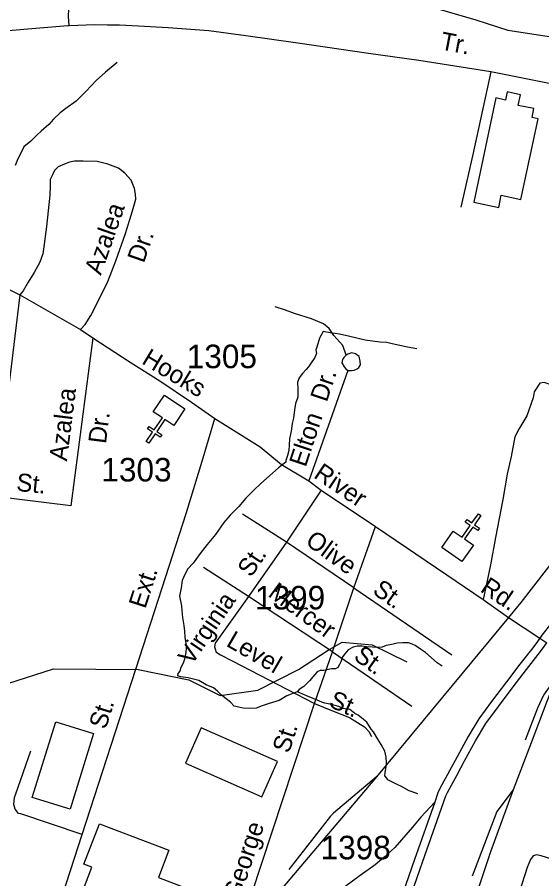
# Model space of a CAD drawing. Extents: x 2260773 to 2342389, y 552869 to 618546.
# Drawn here: x 2298862 to 2301642, y 603002 to 607573 of the extents above; entities that cross this region are included whole.
import ezdxf

# ---------------------------------------------------------------- set-up
doc = ezdxf.new("R2010")
doc.units = 0
for name, color, linetype in [('Exist Boundary Political City Limit New', 7, 'Continuous'), ('Exist Cultural Church CELL', 7, 'Continuous'), ('Exist Cultural Warehouse Building Footprint', 7, 'Continuous'), ('Exist Hydrographic Misc Water Feature', 7, 'Continuous'), ('Exist Railroad Mainline', 7, 'Continuous'), ('Exist Railroad Siding', 7, 'Continuous'), ('Exist Road Non-System Type 51', 7, 'Continuous'), ('Exist Road Non-System Type 51 Label', 7, 'Continuous'), ('Exist Road Primary Interstate Ramp 1 Lane Attributed', 7, 'Continuous'), ('Exist Road Primary US Divided Attributed', 7, 'Continuous'), ('Exist Road Secondary Type 51 Attributed', 7, 'Continuous'), ('Exist Road Secondary Type 51 Label', 7, 'Continuous'), ('Exist Road Secondary Type 51 Number Label', 7, 'Continuous'), ('Map Preparation Boundary City Limit Buffer Line', 7, 'Continuous')]:
    doc.layers.add(name, color=color, linetype=linetype)

msp = doc.modelspace()

# ---------------------------------------------------------------- linework, layer by layer
at = {"layer": 'Exist Boundary Political City Limit New'}
msp.add_lwpolyline([(2300945.8, 607659.8), (2301291.8, 607559.1), (2301462, 607504.1), (2301762.2, 607459.1)], dxfattribs=at)
at = {"layer": 'Exist Cultural Church CELL'}
for points in [[(2299691.9, 605407), (2299644.7, 605438.8), (2299602.1, 605375.6), (2299628.6, 605357.7), (2299619.7, 605344.5), (2299593.2, 605362.4), (2299559.6, 605312.5), (2299546.3, 605321.5), (2299579.9, 605371.3), (2299553.4, 605389.2), (2299562.3, 605402.5), (2299588.8, 605384.6), (2299631.4, 605447.7), (2299583.6, 605480), (2299643.1, 605568.3), (2299751.4, 605495.3)], [(2301172.8, 604846.8), (2301219.6, 604814.3), (2301263.1, 604876.8), (2301236.8, 604895.1), (2301246, 604908.2), (2301272.2, 604889.9), (2301306.6, 604939.3), (2301319.8, 604930.1), (2301285.4, 604880.7), (2301311.6, 604862.5), (2301302.5, 604849.3), (2301276.2, 604867.6), (2301232.7, 604805.2), (2301280, 604772.1), (2301219.1, 604684.8), (2301111.9, 604759.4)]]:
    msp.add_lwpolyline(points, close=True, dxfattribs=at)
at = {"layer": 'Exist Cultural Warehouse Building Footprint'}
for p, q in [((2301459.5, 607176.4), (2301450.6, 607133.9)), ((2301528.9, 607161.7), (2301459.5, 607176.4)), ((2301398.5, 607144.9), (2301281.6, 606592)), ((2301450.6, 607133.9), (2301398.5, 607144.9)), ((2301517.1, 607105.5), (2301528.9, 607161.7)), ((2301600.2, 607088), (2301517.1, 607105.5)), ((2301590.3, 607041.1), (2301600.2, 607088)), ((2301531.7, 606606.8), (2301622.1, 607034.4)), ((2301622.1, 607034.4), (2301590.3, 607041.1)), ((2301413.9, 606564), (2301427.6, 606628.8)), ((2301427.6, 606628.8), (2301531.7, 606606.8)), ((2301281.6, 606592), (2301413.9, 606564)), ((2298942.4, 603432.9), (2299067, 603834.4)), ((2299067, 603834.4), (2299267, 603772.4)), ((2299836.7, 603803.5), (2299753.9, 603616.4)), ((2300241.8, 603624.2), (2299836.7, 603803.5)), ((2299267, 603772.4), (2299142.4, 603370.8)), ((2299753.9, 603616.4), (2300159, 603437.1)), ((2300159, 603437.1), (2300241.8, 603624.2)), ((2299142.4, 603370.8), (2298942.4, 603432.9)), ((2299216.1, 603079.4), (2299297.7, 603294)), ((2299297.7, 603294), (2299666.1, 603153.9)), ((2299666.1, 603153.9), (2299611, 603009)), ((2299127, 602718.2), (2299258.2, 603063.3)), ((2299258.2, 603063.3), (2299216.1, 603079.4)), ((2299611, 603009), (2299883.1, 602905.5))]:
    msp.add_line(p, q, dxfattribs=at)
at = {"layer": 'Exist Hydrographic Misc Water Feature'}
for points in [[(2299392.8, 607332.4), (2299331, 607281.6), (2299280, 607237.4), (2299228.5, 607180.7), (2299175, 607128.3), (2299119.4, 607089.7), (2299089.9, 607065.4), (2299053.8, 607033.1), (2299030.4, 607004.5), (2298988.6, 606968.2), (2298967.1, 606948), (2298933.6, 606915.7), (2298898, 606885.4), (2298882, 606851.3), (2298866.4, 606821.2), (2298851, 606787)], [(2300979.9, 605814.3), (2300930, 605821.8), (2300850.1, 605840.8), (2300821.6, 605846.7), (2300783.6, 605848.3), (2300705.5, 605859.3), (2300625.5, 605878.6), (2300569.5, 605891.9), (2300547.6, 605895.6), (2300529.6, 605897.5), (2300483.2, 605904.9), (2300463.5, 605871), (2300450, 605822.7), (2300444.3, 605808.6), (2300448.6, 605788.9), (2300438.9, 605768.5), (2300417, 605734.4), (2300405.5, 605718.3), (2300393.4, 605704.3), (2300373.7, 605683.8), (2300362.2, 605667.7), (2300354.2, 605655.9), (2300348.3, 605635.7), (2300348.7, 605599.5), (2300348.9, 605557.7), (2300337.4, 605523.8), (2300332.1, 605489.7), (2300326.6, 605445.5), (2300318.8, 605417.5), (2300313.4, 605377.3), (2300305.4, 605337.2), (2300304, 605303.3), (2300302, 605275.3), (2300294.4, 605247.2), (2300286.6, 605221.2), (2300284.9, 605213.3), (2300247, 605182.9), (2300199.6, 605140.2), (2300154.1, 605100), (2300116.6, 605063.5), (2300073.1, 605021), (2300036, 604976.7), (2299990.3, 604932), (2299956.4, 604891.8), (2299913.2, 604829.3), (2299868.1, 604774.9), (2299832.4, 604728.7), (2299794.7, 604676.4), (2299767.2, 604646.1), (2299749.7, 604615.9), (2299736, 604583.9), (2299730.5, 604545.8), (2299722.7, 604501.5), (2299733.5, 604449.6), (2299734, 604423.6), (2299738.1, 604387.7), (2299744.4, 604345.8), (2299748.7, 604315.9), (2299751, 604283.9), (2299755.7, 604250), (2299757.5, 604226.2), (2299755.7, 604202.1), (2299748.3, 604168), (2299740.9, 604146), (2299729, 604123.8), (2299723.3, 604104), (2299713, 604091.7), (2299711.6, 604079.8)], [(2298066.9, 603387.5), (2298384.9, 603525), (2298509, 603635), (2298591, 603743.4), (2298697, 603944.6), (2298812.9, 604037.8), (2299054, 604116.5), (2299502.9, 604111.7), (2299770.9, 604056.9), (2299938, 603975), (2300137.9, 604002.8), (2300353, 604113.3), (2300509.9, 604214.8), (2300584.9, 604257.1), (2300743, 604243.9), (2300927, 604152.9)], [(2301114, 604130.6), (2301088.1, 604148.3), (2301025.2, 604202), (2300999.1, 604221.3), (2300971, 604239.3), (2300954.8, 604247), (2300936.6, 604254.7), (2300905.2, 604254.5), (2300875.1, 604252.1), (2300846.8, 604245.9), (2300817.2, 604239.4), (2300795.5, 604231.3), (2300773, 604229), (2300745.3, 604230.8), (2300713.3, 604232.3), (2300689.3, 604236.4), (2300663.3, 604235.8), (2300643, 604231.5), (2300615.5, 604217.4), (2300597.8, 604194.9), (2300585.7, 604178.9), (2300578, 604152.9), (2300570.2, 604139.1), (2300560.7, 604122.7), (2300548.6, 604116.8), (2300528.5, 604116.6), (2300486.7, 604107.8), (2300468.5, 604107.8), (2300451, 604099.5), (2300438.9, 604085.5), (2300411.5, 604053.1), (2300381.7, 604023.1), (2300355.7, 604006.7), (2300345.8, 603994.4)], [(2300345.8, 603994.4), (2300290.3, 603972), (2300250.5, 603947.5), (2300196.8, 603932.9), (2300161.1, 603920.5), (2300128.9, 603908.3), (2300093.2, 603906), (2300059, 603907.5), (2300037, 603913.2), (2300012.8, 603918.9), (2299992.9, 603938.9), (2299970.2, 603956.5), (2299944.5, 603976.2), (2299924, 603997.9), (2299901.9, 604015.9), (2299864.2, 604031.3), (2299825.6, 604054.9), (2299767.4, 604068.2), (2299729.2, 604073.9), (2299711.6, 604079.8)], [(2300985.2, 603453.7), (2300939.5, 603469.1), (2300899.1, 603492.6), (2300875.3, 603502.7), (2300847, 603516.3), (2300826.7, 603527.8), (2300820.9, 603536), (2300810.5, 603547.7), (2300812.1, 603565.7), (2300818.1, 603596), (2300819.5, 603617.7), (2300817.2, 603647.7), (2300810.9, 603679.9), (2300790.8, 603715.3), (2300772.5, 603743.3), (2300749.8, 603781.1), (2300738.1, 603796.7), (2300715.5, 603832.5), (2300697.3, 603848.2), (2300669, 603869.9), (2300651.2, 603879.9), (2300624.7, 603899.7), (2300588.6, 603905.1), (2300566.9, 603917), (2300528.3, 603926.4), (2300492.2, 603934.3), (2300476.2, 603939.9), (2300430.1, 603959.4), (2300392, 603974.9), (2300359.8, 603988.7), (2300345.8, 603994.4)]]:
    msp.add_lwpolyline(points, dxfattribs=at)
at = {"layer": 'Exist Railroad Mainline'}
for p, q in [((2301466.5, 604389.2), (2300766.2, 603542.5)), ((2300766.2, 603542.5), (2300031.5, 602677.3))]:
    msp.add_line(p, q, dxfattribs=at)
for points in [[(2302130.1, 605352.4), (2301910.2, 604986.2), (2301845.3, 604885.5), (2301733, 604728.3), (2301531.9, 604468.3), (2301466.5, 604389.2)], [(2301864.1, 604475.6), (2301817.1, 604330.2), (2301780.5, 604217.1), (2301773.3, 604199.4), (2301723.9, 604078.6), (2301669.4, 603942), (2301585.9, 603723.3), (2301490.7, 603474.4)], [(2301490.7, 603474.4), (2301370.2, 603145.2), (2301285.1, 602890.3)]]:
    msp.add_lwpolyline(points, dxfattribs=at)
at = {"layer": 'Exist Railroad Siding'}
for points in [[(2300766.2, 603542.5), (2300538.5, 603350.2), (2300522.6, 603334), (2300301.7, 603051.8)], [(2301490.7, 603474.4), (2301403.9, 603359.5), (2301273.6, 603016.3)]]:
    msp.add_lwpolyline(points, dxfattribs=at)
at = {"layer": 'Exist Road Non-System Type 51'}
for p, q in [((2298875.5, 606100.5), (2298744.2, 605031.1)), ((2300615.1, 605699.7), (2300407.5, 605113.5)), ((2300473.2, 605063.7), (2300289.1, 604788.7)), ((2300289.1, 604788.7), (2300055.8, 604936.4)), ((2300289.1, 604788.7), (2300087.6, 604500.7)), ((2300647, 604545.3), (2300289.1, 604788.7)), ((2300087.6, 604500.7), (2299850.2, 604653.4)), ((2300647, 604545.3), (2301166.1, 604191.2)), ((2300532.5, 604206), (2300087.6, 604500.7)), ((2300532.5, 604206), (2300954.2, 603918.7))]:
    msp.add_line(p, q, dxfattribs=at)
for points in [[(2299137.4, 607527.2), (2299134.1, 607579.5), (2299136.1, 607614)], [(2301372.1, 607283.2), (2301277.6, 606845.1), (2301213, 606566.2)], [(2299197.6, 605916), (2299223, 605943.6), (2299252.7, 605990.2), (2299288.7, 606062.3), (2299341.7, 606170.4), (2299385.5, 606280.3), (2299436.1, 606424.8), (2299472.6, 606545.1), (2299490.1, 606607.2), (2299489.8, 606635.2), (2299483.3, 606665.2), (2299467, 606708.9), (2299432.4, 606746.5), (2299398.2, 606772.2), (2299342.1, 606793.5), (2299286, 606807), (2299212, 606810.2), (2299166, 606809.6), (2299140.1, 606803.3), (2299112.3, 606793), (2299078.5, 606778.6), (2299060.6, 606760.5), (2299048.8, 606736.4), (2299037.1, 606712.3), (2299037.4, 606676.3), (2299035.9, 606628.3), (2299017.8, 606462.3), (2299001.1, 606342), (2298998.2, 606318), (2298982.7, 606274.2), (2298953, 606219), (2298920.6, 606168.1), (2298893.7, 606121.5), (2298875.5, 606100.5)], [(2300606.2, 605779.6), (2300587.6, 605832.3), (2300541, 605885.3), (2300515.6, 605921.3), (2300485.9, 605946.7), (2300422.3, 605972.2), (2300331.2, 606001.9), (2300284.6, 606018.8), (2300229.5, 606035.8)], [(2299263.3, 605872.5), (2299145.6, 604980.3), (2298744.2, 605031.1)], [(2300606.2, 605779.6), (2300592.5, 605767.4), (2300586.5, 605757.4), (2300582.7, 605739.4), (2300594.9, 605717.5), (2300603.1, 605707.7), (2300615.1, 605699.7)], [(2300615.1, 605699.7), (2300633.1, 605698.1), (2300647.1, 605700.2), (2300663.1, 605708.3), (2300672.9, 605714.5), (2300680.7, 605728.4), (2300680.5, 605748.4), (2300674.3, 605772.4), (2300654.1, 605788.1), (2300634.1, 605791.9), (2300620.3, 605787.8), (2300614.2, 605785.7), (2300606.2, 605779.6)], [(2301731.8, 605611.7), (2301681, 605626.6), (2301655.6, 605635.1), (2301632.3, 605630.8), (2301601.9, 605586.4), (2301596.2, 605554.5), (2301562.3, 605459.1), (2301520, 605387), (2301498.8, 605346.7), (2301479.7, 605242.8), (2301458.5, 605149.5), (2301435.2, 605013.8), (2301397.1, 604812.4), (2301369.5, 604668.2), (2301346.2, 604549.5), (2301331.4, 604483.8)], [(2300087.6, 604500.7), (2299911.7, 604252.7), (2299907.4, 604233.6), (2299913.5, 604217), (2299915.5, 604207), (2299939.7, 604191.2), (2300001, 604159.3)], [(2300001, 604159.3), (2300437.2, 603931.4)], [(2301723.9, 604078.6), (2301651.1, 603975.8), (2301619.8, 603907.5), (2301553.7, 603736.8)], [(2300437.2, 603931.4), (2300532.5, 603893.3), (2300623.6, 603857.2), (2300666, 603831.8), (2300702, 603808.5), (2300725.4, 603783), (2300740.2, 603757.6)], [(2299206.3, 603237.9), (2298881.5, 603346.4), (2298869.4, 603348.3), (2298851, 603371.9), (2298844.9, 603395.9), (2298848.5, 603433.9), (2298867.9, 603488.1), (2298933.8, 603680.8)], [(2302001.3, 603008.9), (2301899.6, 603040.8), (2301734.3, 603093.8), (2301639, 603123.4), (2301613.5, 603129.8), (2301596.6, 603123.4), (2301581.8, 603104.4), (2301564.8, 603062), (2301524.5, 602934.7), (2301488.5, 602820.2), (2301469.4, 602760.9), (2301452.5, 602731.2), (2301431.3, 602707.9), (2301408, 602690.9), (2301378.3, 602676.1), (2301352.9, 602671.8), (2301319, 602676.1), (2301274.5, 602686.7), (2301218.4, 602703.8)]]:
    msp.add_lwpolyline(points, dxfattribs=at)
at = {"layer": 'Exist Road Primary Interstate Ramp 1 Lane Attributed'}
msp.add_lwpolyline([(2301074.5, 603408.8), (2301000.5, 603329.1), (2300956.4, 603277), (2300864.2, 603167.8), (2300805.2, 603114.8), (2300758.5, 603076.6), (2300680.1, 603019.4), (2300599.3, 602959.8), (2300546.6, 602927.1)], dxfattribs=at)
at = {"layer": 'Exist Road Primary US Divided Attributed'}
for points in [[(2301894.7, 604570.2), (2301789.9, 604465.1), (2301743.7, 604418), (2301689.7, 604354.6), (2301641.8, 604295.3), (2301631.1, 604279.6)], [(2300910.7, 602805.3), (2301010.2, 603089.7), (2301134.3, 603442.8), (2301142.9, 603460), (2301193.7, 603554.2), (2301232.8, 603628.5), (2301291.5, 603734.6), (2301345.5, 603826), (2301412, 603915.5), (2301490.7, 604020.2), (2301561.4, 604112.7), (2301622.6, 604191.3), (2301646.2, 604221.5), (2301668.6, 604254.6)], [(2301631.1, 604279.6), (2301610.2, 604248.7), (2301587, 604219.1), (2301525.6, 604140.3), (2301454.7, 604047.4), (2301375.8, 603942.5), (2301307.9, 603851), (2301252.3, 603757), (2301193.1, 603649.9), (2301153.9, 603575.4), (2301102.7, 603480.6), (2301091.7, 603457.8), (2301074.5, 603408.8)], [(2301074.5, 603408.8), (2300967.6, 603104.7), (2300875.1, 602840.1)]]:
    msp.add_lwpolyline(points, dxfattribs=at)
at = {"layer": 'Exist Road Secondary Type 51 Attributed'}
for points in [[(2302573.1, 607056.5), (2302555.7, 607059.5), (2302514.8, 607063.8), (2302204.4, 607120.2), (2301760.8, 607205.2), (2301372.1, 607283.2), (2300991.4, 607343.2), (2300723.5, 607379.8), (2300350.2, 607435.5), (2300073.5, 607473.6), (2299877.3, 607500), (2299662.1, 607516.6), (2299504.7, 607526.3), (2299403.7, 607530.7), (2299340.7, 607530.7), (2299273.4, 607532.2), (2299137.4, 607527.2), (2299130.2, 607526.9), (2298642.9, 607487.6), (2298315.5, 607460.1)], [(2298439, 606315.7), (2298521.7, 606281.8), (2298638.2, 606225.6), (2298744.2, 606166.2), (2298875.5, 606100.5), (2299197.6, 605916), (2299263.3, 605872.5), (2299460.4, 605743.2), (2299617.2, 605643.6), (2299786.7, 605531.2), (2299909.6, 605444.2)], [(2298815.5, 602033.4), (2299123.1, 602981.1), (2299206.3, 603237.9), (2299490.2, 604114.4), (2299668.9, 604666.2), (2299757.8, 604941), (2299842.8, 605217.8), (2299909.6, 605444.2)], [(2299909.6, 605444.2), (2300149, 605293.7), (2300262.8, 605200.4), (2300407.5, 605113.5), (2300473.2, 605063.7), (2300761.4, 604870.7)], [(2300031.5, 602677.3), (2300021.8, 602687), (2300053.2, 602753.2), (2300103.7, 602918.7), (2300437.2, 603931.4), (2300532.5, 604206), (2300647, 604545.3), (2300761.4, 604870.7)], [(2300761.4, 604870.7), (2301138.5, 604614.2), (2301331.4, 604483.8), (2301466.5, 604389.2)], [(2301466.5, 604389.2), (2301631.1, 604279.6)], [(2301631.1, 604279.6), (2301668.6, 604254.6)]]:
    msp.add_lwpolyline(points, dxfattribs=at)
at = {"layer": 'Map Preparation Boundary City Limit Buffer Line'}
msp.add_lwpolyline([(2300945.8, 607659.8), (2301291.8, 607559.1), (2301462, 607504.1), (2301762.2, 607459.1)], dxfattribs=at)

# ---------------------------------------------------------------- texts
at = {"layer": 'Exist Road Non-System Type 51 Label'}
for s, rotation, p in [('Azalea', 70.7011, (2299305.5, 606200.6)), ('Dr.', 70.7011, (2299532.8, 606264.5)), ('Dr.', 71.5591, (2300503, 605527.3)), ('Azalea', 82.7863, (2299125.7, 605215.2)), ('Dr.', 82.7863, (2299332.4, 605307.3)), ('Elton', 71.5591, (2300390.6, 605182.1)), ('St.', 354.0203, (2298854.8, 605060.7)), ('Olive', 323.9498, (2300383.6, 604780.8)), ('St.', 56.1743, (2300101.6, 604596.9)), ('Mercer', 323.7813, (2300186.3, 604504.7)), ('St.', 324.6925, (2300739.7, 604519.4)), ('Virginia', 55.8311, (2299786.6, 604130.7)), ('Level', 329.9662, (2299964.5, 604240.4)), ('St.', 324.5167, (2300639.3, 604169.7)), ('St.', 336.139, (2300508, 603917.9))]:
    msp.add_text(s, height=95, rotation=rotation, dxfattribs=at).set_placement(p)
at = {"layer": 'Exist Road Secondary Type 51 Label'}
for s, rotation, p in [('Tr.', 349.2352, (2301100.1, 607403.3)), ('Hooks', 328.9338, (2299516.7, 605738.6)), ('River', 326.0208, (2300427.7, 605134.1)), ('Ext.', 72.0537, (2299541, 604431)), ('Rd.', 326.1495, (2301310.6, 604529.7)), ('St.', 72.0538, (2299330.5, 603790.5)), ('St.', 71.9361, (2300302.5, 603663.8)), ('George', 71.7951, (2300040.5, 602883.9))]:
    msp.add_text(s, height=95, rotation=rotation, dxfattribs=at).set_placement(p)
at = {"layer": 'Exist Road Secondary Type 51 Number Label'}
for s, p in [('1305', (2299760.9, 605711.2)), ('1303', (2299308.4, 605110)), ('1399', (2300122.4, 604431.2)), ('1398', (2300470.2, 603105.3))]:
    msp.add_text(s, height=125, dxfattribs=at).set_placement(p)

doc.saveas('drawing.dxf')
